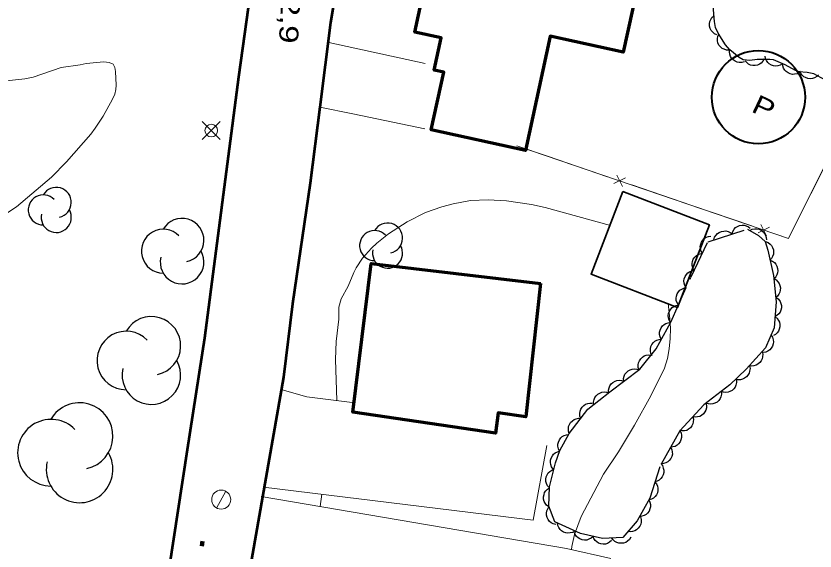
# Model space of a CAD drawing. Extents: x 356765 to 358572, y 5103174 to 5104650.
# Drawn here: x 357223.3 to 357286.2, y 5103906.2 to 5103948.3 of the extents above; entities that cross this region are included whole.
import ezdxf

# ---------------------------------------------------------------- set-up
doc = ezdxf.new("R2010")
doc.units = 0
doc.header["$LTSCALE"] = 0.6
doc.linetypes.add('DOT_DASHED', pattern=[7.7, 5, -1.2, 0.3, -1.2])
for name, color, linetype, lineweight in [('19', 7, 'Continuous', 13), ('2', 7, 'Continuous', 13), ('21', 7, 'Continuous', 53), ('3', 7, 'Continuous', 140), ('31', 7, 'Continuous', 70), ('36', 7, 'Continuous', 13), ('37', 7, 'Continuous', 13), ('38', 7, 'Continuous', 40), ('44', 7, 'Continuous', 25)]:
    doc.layers.add(name, color=color, linetype=linetype, lineweight=lineweight)

msp = doc.modelspace()

# ---------------------------------------------------------------- linework, layer by layer
at = {"layer": '19'}
msp.add_line((357247.93, 5103946.23), (357255.54, 5103944.58), dxfattribs=at)
for points in [[(357247.22, 5103941.14), (357249.84, 5103940.62), (357255.5, 5103939.42)], [(357244.26, 5103918.87), (357246.2, 5103918.32), (357249.79, 5103917.88)], [(357265.12, 5103914.49), (357264.04, 5103908.63), (357242.8, 5103911.22)], [(357242.62, 5103910.48), (357266.65, 5103906.4), (357270.16, 5103905.61)]]:
    msp.add_lwpolyline(points, dxfattribs=at)
at = {"layer": '2'}
msp.add_line((357247.26, 5103909.69), (357247.38, 5103910.66), dxfattribs=at)
for points in [[(357221.29, 5103943.07), (357223.99, 5103943.36), (357224.65, 5103943.5), (357226.86, 5103944.25), (357228.36, 5103944.47), (357228.83, 5103944.58), (357230.21, 5103944.71), (357230.64, 5103944.65), (357230.95, 5103944.51), (357231.09, 5103944.26), (357231.14, 5103943.95), (357231.19, 5103942.88), (357231.17, 5103942.54), (357231.07, 5103942.16), (357230.89, 5103941.76), (357230.16, 5103940.43), (357229.54, 5103939.49), (357229.18, 5103939.01), (357227.26, 5103936.82), (357226.09, 5103935.63), (357223.33, 5103933.28), (357222.09, 5103932.47)], [(357248.57, 5103918.03), (357248.47, 5103921.26), (357248.52, 5103922.68), (357248.72, 5103924.45), (357248.73, 5103925.4), (357248.91, 5103926.05), (357249.45, 5103927.05), (357249.9, 5103928.13), (357250.09, 5103928.48), (357250.58, 5103929.24), (357251.31, 5103930.04), (357251.73, 5103930.44), (357252.64, 5103931.16), (357254.11, 5103932.12), (357255.55, 5103932.84), (357256.85, 5103933.3), (357257.73, 5103933.53), (357259.1, 5103933.78), (357260.5, 5103933.84), (357261.94, 5103933.76), (357263.9, 5103933.47), (357264.97, 5103933.23), (357270.12, 5103931.82)], [(357274.67, 5103925.68), (357274.81, 5103924.48), (357274.85, 5103923.71), (357274.83, 5103922.91), (357274.76, 5103922.12), (357274.61, 5103921.34), (357274.38, 5103920.59), (357273.3, 5103918.42), (357272.01, 5103916.09), (357270.75, 5103914.01), (357269.57, 5103912.24), (357267.83, 5103908.91), (357267.29, 5103907.49), (357267.08, 5103906.55), (357267.06, 5103906.31)]]:
    msp.add_lwpolyline(points, dxfattribs=at)
at = {"layer": '21'}
for points in [[(357235, 5103902.34), (357236.8, 5103914.18), (357238.16, 5103922.98), (357240.84, 5103943.53), (357241.93, 5103951.26), (357243.11, 5103959.18), (357244.3, 5103966.44), (357246.54, 5103976.17), (357248.33, 5103983.55), (357249.72, 5103987.87), (357253.83, 5103998.68), (357255.78, 5104004.15), (357260.07, 5104013.78), (357261.4, 5104016.4), (357265.26, 5104023.99), (357269.42, 5104032.09), (357274.09, 5104040.95), (357277.93, 5104048.22), (357278.25, 5104048.83), (357280.69, 5104053.09)], [(357259.22, 5103996.21), (357256.71, 5103988.42), (357254.89, 5103981.94), (357253.22, 5103975.98), (357250.52, 5103962.75), (357249.64, 5103957.08), (357248.07, 5103947.8), (357247.22, 5103941.14), (357246.46, 5103935.16), (357245.07, 5103925.66), (357244.37, 5103919.88), (357240.54, 5103898.04)]]:
    msp.add_lwpolyline(points, dxfattribs=at)
at = {"layer": '3'}
msp.add_line((357237.99, 5103906.97), (357237.94, 5103906.57), dxfattribs=at)
at = {"layer": '31'}
for points in [[(357258.18, 5103952.99), (357265.28, 5103951.45), (357265.81, 5103953.89), (357272.64, 5103952.4), (357271.13, 5103945.47), (357265.38, 5103946.72), (357263.43, 5103937.73), (357256, 5103939.35), (357256.99, 5103943.89), (357256.23, 5103944.05), (357256.78, 5103946.59), (357254.71, 5103947.04), (357255.67, 5103951.45), (357257.75, 5103951), (357258.18, 5103952.99)], [(357264.61, 5103927.24), (357263.47, 5103916.76), (357261.29, 5103917.07), (357261.08, 5103915.48), (357249.84, 5103917.11), (357251.28, 5103928.84), (357264.61, 5103927.24)]]:
    msp.add_lwpolyline(points, close=True, dxfattribs=at)
at = {"layer": '31', "lineweight": 35}
msp.add_lwpolyline([(357271.11, 5103934.49), (357268.6, 5103928), (357275.41, 5103925.37), (357277.92, 5103931.86), (357271.11, 5103934.49)], close=True, dxfattribs=at)
at = {"layer": '36'}
for p, q in [((357239.38, 5103938.59), (357237.97, 5103940)), ((357237.97, 5103938.59), (357239.38, 5103940)), ((357239.1, 5103909.57), (357239.82, 5103910.89))]:
    msp.add_line(p, q, dxfattribs=at)
for centre, radius in [((357238.6768, 5103939.2974), 0.5), ((357239.4593, 5103910.235), 0.75)]:
    msp.add_circle(centre, radius, dxfattribs=at)
at = {"layer": '37'}
for p, q in [((357288.15, 5103938.79), (357285.92, 5103934.31)), ((357265.17, 5103937.28), (357262.76, 5103938.1)), ((357269.9, 5103935.66), (357265.17, 5103937.28)), ((357270.63, 5103935.79), (357271.07, 5103934.89)), ((357271.3, 5103935.56), (357270.4, 5103935.12)), ((357276.53, 5103933.4), (357271.8, 5103935.01)), ((357281.26, 5103931.78), (357276.53, 5103933.4)), ((357281.98, 5103931.91), (357282.43, 5103931.01)), ((357282.65, 5103931.68), (357281.76, 5103931.24))]:
    msp.add_line(p, q, dxfattribs=at)
for points in [[(357291.27, 5103945.05), (357284.16, 5103930.79), (357262.76, 5103938.1)], [(357285.92, 5103934.31), (357284.16, 5103930.79), (357283.15, 5103931.13)]]:
    msp.add_lwpolyline(points, dxfattribs=at)
at = {"layer": '38'}
msp.add_circle((357281.7802, 5103941.9193), 3.6732, dxfattribs=at)
at = {"layer": '44', "linetype": 'DOT_DASHED'}
for points in [[(357278.6, 5103946.95), (357278.41, 5103947.41), (357278.33, 5103947.87), (357278.25, 5103948.79), (357278.24, 5103949.8), (357278.36, 5103950.84), (357278.66, 5103951.83), (357279.02, 5103952.7), (357279.44, 5103953.49), (357279.95, 5103954.29), (357280.62, 5103955.01), (357281.4, 5103955.59), (357281.85, 5103955.76), (357282.36, 5103955.87), (357283.47, 5103955.98), (357285.02, 5103956.09), (357285.7, 5103956.34), (357285.89, 5103956.57), (357285.98, 5103956.83), (357286.01, 5103957.11), (357286, 5103957.82), (357286.05, 5103958.68), (357286.34, 5103959.51)], [(357287.29, 5103943.13), (357286.15, 5103943.76), (357285.62, 5103943.86), (357284.97, 5103943.92), (357284.7, 5103944.03), (357283.89, 5103944.46), (357282.97, 5103944.86), (357282.68, 5103944.88), (357281.69, 5103944.88), (357281.11, 5103944.82), (357280.57, 5103944.87), (357280.26, 5103945.05), (357279.54, 5103945.65), (357279.19, 5103946.05), (357278.6, 5103946.95)]]:
    msp.add_lwpolyline(points, dxfattribs=at)
at = {"layer": '44'}
for points in [[(357278.51, 5103946.84), (357278.32, 5103946.92), (357278.17, 5103947.06), (357278.06, 5103947.18), (357277.98, 5103947.34), (357277.94, 5103947.52), (357277.94, 5103947.71), (357277.95, 5103947.87), (357278.02, 5103948.03), (357278.12, 5103948.19), (357278.25, 5103948.31)], [(357279.47, 5103945.63), (357279.26, 5103945.63), (357279.07, 5103945.69), (357278.92, 5103945.76), (357278.79, 5103945.88), (357278.67, 5103946.02), (357278.59, 5103946.2), (357278.55, 5103946.35), (357278.55, 5103946.53), (357278.58, 5103946.71), (357278.65, 5103946.88)], [(357280.67, 5103944.7), (357280.47, 5103944.65), (357280.27, 5103944.65), (357280.11, 5103944.67), (357279.95, 5103944.75), (357279.8, 5103944.85), (357279.67, 5103945), (357279.58, 5103945.13), (357279.53, 5103945.3), (357279.5, 5103945.49), (357279.52, 5103945.67)], [(357283.68, 5103944.55), (357283.5, 5103944.44), (357283.31, 5103944.38), (357283.14, 5103944.36), (357282.97, 5103944.39), (357282.8, 5103944.45), (357282.63, 5103944.55), (357282.51, 5103944.66), (357282.41, 5103944.8), (357282.34, 5103944.97), (357282.3, 5103945.15)], [(357282.24, 5103944.94), (357282.14, 5103944.75), (357282, 5103944.61), (357281.87, 5103944.51), (357281.7, 5103944.45), (357281.52, 5103944.41), (357281.33, 5103944.42), (357281.17, 5103944.45), (357281.01, 5103944.53), (357280.87, 5103944.64), (357280.75, 5103944.78)], [(357285.01, 5103943.86), (357284.83, 5103943.77), (357284.63, 5103943.73), (357284.46, 5103943.72), (357284.29, 5103943.76), (357284.12, 5103943.83), (357283.97, 5103943.95), (357283.85, 5103944.06), (357283.77, 5103944.21), (357283.71, 5103944.39), (357283.69, 5103944.57)], [(357286.51, 5103943.69), (357286.37, 5103943.54), (357286.19, 5103943.45), (357286.03, 5103943.39), (357285.86, 5103943.38), (357285.67, 5103943.39), (357285.49, 5103943.46), (357285.35, 5103943.53), (357285.22, 5103943.66), (357285.11, 5103943.8), (357285.04, 5103943.97)], [(357278.27, 5103930.69), (357278.33, 5103930.89), (357278.44, 5103931.06), (357278.55, 5103931.19), (357278.7, 5103931.28), (357278.87, 5103931.35), (357279.06, 5103931.38), (357279.22, 5103931.39), (357279.39, 5103931.34), (357279.56, 5103931.26), (357279.7, 5103931.15)], [(357279.7, 5103931.15), (357279.76, 5103931.35), (357279.87, 5103931.52), (357279.98, 5103931.65), (357280.13, 5103931.74), (357280.3, 5103931.81), (357280.49, 5103931.84), (357280.65, 5103931.85), (357280.82, 5103931.8), (357280.99, 5103931.72), (357281.13, 5103931.61)], [(357281.11, 5103931.43), (357281.3, 5103931.52), (357281.5, 5103931.55), (357281.66, 5103931.56), (357281.83, 5103931.52), (357282, 5103931.44), (357282.15, 5103931.32), (357282.27, 5103931.2), (357282.35, 5103931.05), (357282.4, 5103930.87), (357282.42, 5103930.69)], [(357277.37, 5103929.63), (357277.27, 5103929.81), (357277.22, 5103930.01), (357277.2, 5103930.17), (357277.24, 5103930.34), (357277.3, 5103930.52), (357277.41, 5103930.67), (357277.52, 5103930.8), (357277.67, 5103930.89), (357277.84, 5103930.95), (357278.02, 5103930.98)], [(357282.35, 5103930.56), (357282.55, 5103930.48), (357282.71, 5103930.36), (357282.82, 5103930.24), (357282.9, 5103930.08), (357282.96, 5103929.91), (357282.97, 5103929.72), (357282.96, 5103929.55), (357282.9, 5103929.39), (357282.81, 5103929.23), (357282.68, 5103929.1)], [(357276.72, 5103928.28), (357276.61, 5103928.46), (357276.57, 5103928.66), (357276.55, 5103928.82), (357276.58, 5103928.99), (357276.65, 5103929.17), (357276.76, 5103929.32), (357276.87, 5103929.44), (357277.02, 5103929.53), (357277.19, 5103929.6), (357277.37, 5103929.63)], [(357282.68, 5103929.1), (357282.88, 5103929.02), (357283.04, 5103928.9), (357283.15, 5103928.78), (357283.23, 5103928.62), (357283.29, 5103928.44), (357283.3, 5103928.25), (357283.29, 5103928.09), (357283.23, 5103927.93), (357283.14, 5103927.77), (357283.01, 5103927.63)], [(357276.09, 5103926.92), (357275.98, 5103927.09), (357275.93, 5103927.29), (357275.91, 5103927.45), (357275.94, 5103927.63), (357276, 5103927.8), (357276.11, 5103927.96), (357276.21, 5103928.09), (357276.36, 5103928.18), (357276.53, 5103928.25), (357276.71, 5103928.28)], [(357282.99, 5103927.63), (357283.17, 5103927.53), (357283.31, 5103927.39), (357283.41, 5103927.26), (357283.48, 5103927.09), (357283.51, 5103926.91), (357283.5, 5103926.72), (357283.47, 5103926.56), (357283.39, 5103926.4), (357283.28, 5103926.25), (357283.14, 5103926.14)], [(357275.48, 5103925.55), (357275.37, 5103925.73), (357275.31, 5103925.92), (357275.29, 5103926.09), (357275.32, 5103926.26), (357275.38, 5103926.43), (357275.49, 5103926.59), (357275.59, 5103926.72), (357275.74, 5103926.81), (357275.91, 5103926.88), (357276.09, 5103926.92)], [(357283.21, 5103926.14), (357283.37, 5103926.01), (357283.49, 5103925.84), (357283.56, 5103925.69), (357283.59, 5103925.52), (357283.59, 5103925.33), (357283.54, 5103925.15), (357283.49, 5103925), (357283.38, 5103924.86), (357283.24, 5103924.73), (357283.08, 5103924.64)], [(357274.86, 5103924.18), (357274.75, 5103924.36), (357274.7, 5103924.55), (357274.68, 5103924.72), (357274.71, 5103924.89), (357274.77, 5103925.07), (357274.87, 5103925.22), (357274.98, 5103925.35), (357275.13, 5103925.44), (357275.3, 5103925.52), (357275.48, 5103925.55)], [(357283.08, 5103924.64), (357283.25, 5103924.51), (357283.36, 5103924.35), (357283.44, 5103924.2), (357283.47, 5103924.02), (357283.47, 5103923.84), (357283.42, 5103923.65), (357283.36, 5103923.5), (357283.25, 5103923.36), (357283.12, 5103923.24), (357282.96, 5103923.15)], [(357274.13, 5103922.87), (357274.04, 5103923.05), (357274, 5103923.25), (357274, 5103923.42), (357274.04, 5103923.59), (357274.11, 5103923.76), (357274.23, 5103923.91), (357274.35, 5103924.02), (357274.5, 5103924.11), (357274.68, 5103924.16), (357274.86, 5103924.18)], [(357282.77, 5103923.2), (357282.88, 5103923.02), (357282.94, 5103922.82), (357282.96, 5103922.66), (357282.94, 5103922.49), (357282.88, 5103922.31), (357282.78, 5103922.15), (357282.67, 5103922.02), (357282.53, 5103921.93), (357282.36, 5103921.85), (357282.18, 5103921.82)], [(357273.41, 5103921.56), (357273.31, 5103921.74), (357273.28, 5103921.94), (357273.27, 5103922.11), (357273.31, 5103922.28), (357273.39, 5103922.45), (357273.51, 5103922.6), (357273.62, 5103922.71), (357273.78, 5103922.79), (357273.95, 5103922.85), (357274.13, 5103922.87)], [(357282.07, 5103921.89), (357282.12, 5103921.69), (357282.11, 5103921.48), (357282.08, 5103921.32), (357282, 5103921.17), (357281.88, 5103921.02), (357281.73, 5103920.9), (357281.6, 5103920.81), (357281.42, 5103920.77), (357281.24, 5103920.75), (357281.06, 5103920.78)], [(357272.38, 5103920.45), (357272.32, 5103920.65), (357272.32, 5103920.85), (357272.34, 5103921.01), (357272.41, 5103921.17), (357272.51, 5103921.33), (357272.65, 5103921.45), (357272.79, 5103921.55), (357272.95, 5103921.6), (357273.14, 5103921.63), (357273.32, 5103921.62)], [(357271.17, 5103919.55), (357271.16, 5103919.76), (357271.21, 5103919.96), (357271.27, 5103920.11), (357271.38, 5103920.25), (357271.51, 5103920.37), (357271.68, 5103920.46), (357271.83, 5103920.52), (357272.01, 5103920.53), (357272.19, 5103920.52), (357272.36, 5103920.46)], [(357281.08, 5103920.76), (357281.12, 5103920.56), (357281.09, 5103920.35), (357281.05, 5103920.19), (357280.96, 5103920.04), (357280.84, 5103919.9), (357280.68, 5103919.79), (357280.54, 5103919.72), (357280.36, 5103919.68), (357280.18, 5103919.68), (357280, 5103919.72)], [(357269.98, 5103918.64), (357269.97, 5103918.85), (357270.02, 5103919.05), (357270.08, 5103919.2), (357270.18, 5103919.34), (357270.32, 5103919.46), (357270.49, 5103919.55), (357270.64, 5103919.61), (357270.82, 5103919.63), (357271, 5103919.61), (357271.17, 5103919.55)], [(357280.05, 5103919.66), (357280.06, 5103919.45), (357280.01, 5103919.26), (357279.96, 5103919.1), (357279.85, 5103918.96), (357279.71, 5103918.84), (357279.54, 5103918.75), (357279.39, 5103918.69), (357279.22, 5103918.67), (357279.03, 5103918.69), (357278.86, 5103918.75)], [(357268.8, 5103917.72), (357268.78, 5103917.92), (357268.83, 5103918.12), (357268.89, 5103918.28), (357268.99, 5103918.42), (357269.13, 5103918.54), (357269.3, 5103918.63), (357269.45, 5103918.7), (357269.62, 5103918.71), (357269.81, 5103918.69), (357269.98, 5103918.64)], [(357278.86, 5103918.75), (357278.87, 5103918.54), (357278.83, 5103918.34), (357278.77, 5103918.19), (357278.66, 5103918.05), (357278.52, 5103917.92), (357278.36, 5103917.83), (357278.2, 5103917.77), (357278.03, 5103917.76), (357277.84, 5103917.77), (357277.67, 5103917.83)], [(357267.78, 5103916.63), (357267.72, 5103916.82), (357267.71, 5103917.03), (357267.73, 5103917.19), (357267.79, 5103917.35), (357267.89, 5103917.51), (357268.03, 5103917.64), (357268.16, 5103917.74), (357268.33, 5103917.8), (357268.51, 5103917.83), (357268.69, 5103917.82)], [(357277.65, 5103917.86), (357277.69, 5103917.65), (357277.68, 5103917.45), (357277.65, 5103917.29), (357277.56, 5103917.14), (357277.45, 5103916.99), (357277.3, 5103916.87), (357277.16, 5103916.79), (357276.99, 5103916.75), (357276.8, 5103916.74), (357276.62, 5103916.76)], [(357276.62, 5103916.76), (357276.67, 5103916.56), (357276.65, 5103916.36), (357276.62, 5103916.2), (357276.54, 5103916.04), (357276.42, 5103915.9), (357276.27, 5103915.78), (357276.13, 5103915.69), (357275.96, 5103915.65), (357275.78, 5103915.64), (357275.6, 5103915.67)], [(357266.88, 5103915.43), (357266.81, 5103915.63), (357266.81, 5103915.83), (357266.82, 5103916), (357266.89, 5103916.16), (357266.99, 5103916.31), (357267.13, 5103916.45), (357267.26, 5103916.54), (357267.42, 5103916.6), (357267.6, 5103916.64), (357267.78, 5103916.63)], [(357275.59, 5103915.67), (357275.69, 5103915.49), (357275.72, 5103915.29), (357275.73, 5103915.12), (357275.68, 5103914.95), (357275.61, 5103914.78), (357275.49, 5103914.63), (357275.37, 5103914.52), (357275.22, 5103914.43), (357275.04, 5103914.38), (357274.86, 5103914.36)], [(357266.11, 5103914.05), (357266.02, 5103914.24), (357265.98, 5103914.44), (357265.98, 5103914.6), (357266.02, 5103914.77), (357266.1, 5103914.94), (357266.22, 5103915.09), (357266.33, 5103915.21), (357266.49, 5103915.29), (357266.66, 5103915.35), (357266.84, 5103915.36)], [(357274.86, 5103914.36), (357274.96, 5103914.18), (357274.99, 5103913.97), (357275, 5103913.81), (357274.96, 5103913.64), (357274.88, 5103913.47), (357274.76, 5103913.32), (357274.64, 5103913.21), (357274.49, 5103913.12), (357274.31, 5103913.07), (357274.13, 5103913.05)], [(357265.61, 5103912.64), (357265.49, 5103912.81), (357265.42, 5103913), (357265.39, 5103913.16), (357265.4, 5103913.34), (357265.45, 5103913.51), (357265.55, 5103913.68), (357265.64, 5103913.81), (357265.78, 5103913.92), (357265.95, 5103914), (357266.12, 5103914.05)], [(357274.09, 5103913.07), (357274.22, 5103912.91), (357274.29, 5103912.72), (357274.33, 5103912.56), (357274.32, 5103912.38), (357274.28, 5103912.2), (357274.19, 5103912.03), (357274.1, 5103911.89), (357273.97, 5103911.78), (357273.8, 5103911.69), (357273.63, 5103911.64)], [(357265.31, 5103911.16), (357265.17, 5103911.32), (357265.08, 5103911.5), (357265.03, 5103911.66), (357265.03, 5103911.84), (357265.06, 5103912.02), (357265.13, 5103912.2), (357265.21, 5103912.34), (357265.34, 5103912.46), (357265.5, 5103912.56), (357265.67, 5103912.62)], [(357265.26, 5103909.66), (357265.09, 5103909.79), (357264.97, 5103909.95), (357264.89, 5103910.1), (357264.85, 5103910.27), (357264.84, 5103910.45), (357264.89, 5103910.64), (357264.94, 5103910.8), (357265.04, 5103910.94), (357265.17, 5103911.07), (357265.33, 5103911.16)], [(357273.63, 5103911.64), (357273.76, 5103911.48), (357273.83, 5103911.29), (357273.87, 5103911.13), (357273.87, 5103910.95), (357273.82, 5103910.77), (357273.74, 5103910.6), (357273.65, 5103910.47), (357273.51, 5103910.35), (357273.35, 5103910.26), (357273.18, 5103910.21)], [(357273.15, 5103910.22), (357273.24, 5103910.04), (357273.28, 5103909.84), (357273.29, 5103909.67), (357273.24, 5103909.5), (357273.17, 5103909.33), (357273.05, 5103909.18), (357272.93, 5103909.07), (357272.78, 5103908.99), (357272.6, 5103908.93), (357272.42, 5103908.91)], [(357265.83, 5103908.27), (357265.62, 5103908.32), (357265.45, 5103908.42), (357265.31, 5103908.52), (357265.21, 5103908.66), (357265.13, 5103908.83), (357265.09, 5103909.01), (357265.08, 5103909.18), (357265.11, 5103909.35), (357265.18, 5103909.52), (357265.28, 5103909.67)], [(357272.49, 5103908.87), (357272.54, 5103908.67), (357272.54, 5103908.46), (357272.51, 5103908.3), (357272.43, 5103908.14), (357272.32, 5103907.99), (357272.18, 5103907.87), (357272.04, 5103907.78), (357271.87, 5103907.73), (357271.69, 5103907.71), (357271.51, 5103907.73)], [(357267.32, 5103907.76), (357267.14, 5103907.66), (357266.94, 5103907.61), (357266.78, 5103907.59), (357266.6, 5103907.62), (357266.43, 5103907.68), (357266.27, 5103907.79), (357266.15, 5103907.89), (357266.06, 5103908.04), (357265.98, 5103908.21), (357265.95, 5103908.39)], [(357268.75, 5103907.34), (357268.6, 5103907.2), (357268.42, 5103907.11), (357268.26, 5103907.05), (357268.08, 5103907.05), (357267.9, 5103907.07), (357267.72, 5103907.14), (357267.58, 5103907.22), (357267.46, 5103907.34), (357267.35, 5103907.5), (357267.28, 5103907.66)], [(357270.21, 5103907.02), (357270.06, 5103906.88), (357269.88, 5103906.79), (357269.73, 5103906.73), (357269.55, 5103906.73), (357269.37, 5103906.75), (357269.19, 5103906.82), (357269.05, 5103906.9), (357268.92, 5103907.02), (357268.82, 5103907.18), (357268.75, 5103907.34)], [(357271.73, 5103907.28), (357271.62, 5103907.1), (357271.47, 5103906.96), (357271.33, 5103906.87), (357271.16, 5103906.82), (357270.98, 5103906.8), (357270.79, 5103906.82), (357270.63, 5103906.86), (357270.48, 5103906.95), (357270.34, 5103907.07), (357270.23, 5103907.21)]]:
    msp.add_lwpolyline(points, dxfattribs=at)
at = {"layer": '44', "linetype": 'DOT_DASHED'}
msp.add_lwpolyline([(357266.88, 5103915.43), (357268.33, 5103917.35), (357270.07, 5103918.71), (357272.43, 5103920.51), (357273.72, 5103922.12), (357274.87, 5103924.2), (357276.48, 5103927.78), (357277.81, 5103930.54), (357280.91, 5103931.54), (357281.8, 5103931.04), (357282.31, 5103930.56), (357282.51, 5103929.87), (357282.96, 5103927.87), (357283.18, 5103925.8), (357283.01, 5103923.75), (357282.34, 5103922.19), (357280.82, 5103920.51), (357279.54, 5103919.27), (357277.49, 5103917.69), (357275.58, 5103915.65), (357274.01, 5103912.83), (357273.22, 5103910.35), (357272.23, 5103908.57), (357271.1, 5103907.25), (357269.5, 5103907.18), (357267.76, 5103907.56), (357265.74, 5103908.49), (357265.26, 5103909.73), (357265.33, 5103911.25), (357265.79, 5103913.13), (357266.14, 5103914.1)], close=True, dxfattribs=at)
at = {"layer": '44'}
for centre, radius, start, end in [((357226.4652, 5103933.6397), 1.1856, 282.26917, 149.72626), ((357225.4456, 5103933.0469), 1.1856, 44.11537, 269.80396), ((357226.4652, 5103932.4541), 1.1856, 166.93686, 29.62122), ((357236.3785, 5103930.6591), 1.7202, 282.26917, 149.72626), ((357252.565, 5103930.8295), 1.1851, 282.26917, 149.72626), ((357234.8991, 5103929.7991), 1.7202, 44.11537, 269.80396), ((357251.5458, 5103930.2369), 1.1851, 44.11537, 269.80396), ((357252.565, 5103929.6443), 1.1851, 166.93686, 29.62122), ((357236.3785, 5103928.939), 1.7202, 166.93686, 29.62122), ((357233.9624, 5103922.3445), 2.3043, 282.26917, 149.72626), ((357231.9807, 5103921.1923), 2.3043, 44.11537, 269.80396), ((357233.9624, 5103920.0402), 2.3043, 166.93686, 29.62122), ((357228.3059, 5103915.2415), 2.6238, 282.26917, 149.72626), ((357226.0494, 5103913.9296), 2.6238, 44.11537, 269.80396), ((357228.3059, 5103912.6177), 2.6238, 166.93686, 29.62122)]:
    msp.add_arc(centre, radius, start, end, dxfattribs=at)

# ---------------------------------------------------------------- texts
at = {"layer": '3', "width": 1.3}
msp.add_text('22,9   ', height=1.5, rotation=266.858, dxfattribs=at).set_placement((357244.28, 5103951.26))
at = {"layer": '38', "width": 1.25}
msp.add_text('P', height=1.5, rotation=334.69, dxfattribs=at).set_placement((357281.14, 5103940.82))

doc.saveas('drawing.dxf')
